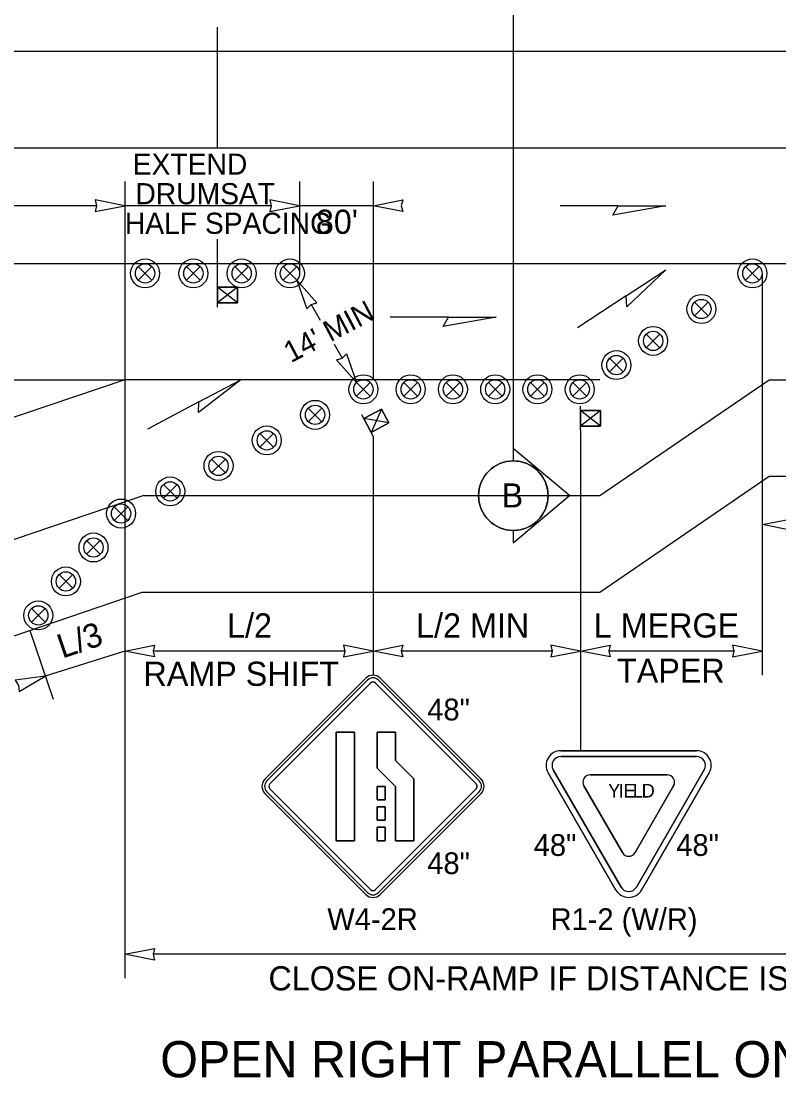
# Model space of a CAD drawing. Extents: x 99999 to 100116, y 99995 to 100013.
# Drawn here: x 100050.259 to 100052.769, y 100004.799 to 100008.298 of the extents above; entities that cross this region are included whole.
import ezdxf

# ---------------------------------------------------------------- set-up
doc = ezdxf.new("R2010")
doc.units = 0
for name, color, linetype in [('RD_MK_LineEdgeYellow', 7, 'Continuous'), ('RD_MK_LineLane', 7, 'Continuous'), ('SH_DE_DetailHeading2Text', 7, 'Continuous'), ('SH_GI_SectionCut', 7, 'Continuous'), ('TR_SN_ConstructionSigns', 7, 'Continuous'), ('TR_WZ_PortableSignMount5ftMinBlk-Org', 7, 'Continuous'), ('TR_WZ_PortableSignMount5ftMinRed-Wht', 7, 'Continuous'), ('TR_WZ_TrafficSafetyDrum', 7, 'Continuous'), ('TR_WZ_WorkZoneDetails', 7, 'Continuous'), ('TR_WZ_WorkZoneTextCurrent', 7, 'Continuous')]:
    doc.layers.add(name, color=color, linetype=linetype)

msp = doc.modelspace()

# ---------------------------------------------------------------- linework, layer by layer
at = {"layer": 'RD_MK_LineEdgeYellow'}
for p, q in [((100048.195, 100007.8789), (100055.43, 100007.8789)), ((100052.1758, 100006.7269), (100052.7368, 100007.1109)), ((100052.7368, 100007.1109), (100055.43, 100007.1109)), ((100050.6655, 100006.7269), (100048.195, 100005.8927)), ((100050.6655, 100006.7269), (100052.1758, 100006.7269))]:
    msp.add_line(p, q, dxfattribs=at)
at = {"layer": 'RD_MK_LineLane'}
for points in [[(100055.43, 100007.4949), (100048.195, 100007.4949)], [(100052.1758, 100007.1109), (100050.6024, 100007.1109)]]:
    msp.add_lwpolyline(points, dxfattribs=at)
at = {"layer": 'SH_GI_SectionCut'}
for p, q in [((100051.8894, 100008.3179), (100051.8894, 100006.8828)), ((100051.8894, 100006.8828), (100051.8894, 100006.8421)), ((100052.0755, 100006.7269), (100051.8894, 100006.8828)), ((100051.8894, 100006.571), (100052.0755, 100006.7269)), ((100051.8894, 100006.6117), (100051.8894, 100006.571))]:
    msp.add_line(p, q, dxfattribs=at)
msp.add_circle((100051.8894, 100006.7269), 0.1152, dxfattribs=at)
for start, end in [(0, 269.9978), (269.9978, 90.0022), (269.9978, 0)]:
    msp.add_arc((100051.8894, 100006.7269), 0.1152, start, end, dxfattribs=at)
at = {"layer": 'TR_SN_ConstructionSigns'}
for p, q in [((100051.4008, 100006.122), (100051.0667, 100005.7879)), ((100051.4067, 100006.1161), (100051.0726, 100005.7819)), ((100051.0826, 100005.772), (100051.4167, 100006.1061)), ((100051.4326, 100006.1061), (100051.7667, 100005.772)), ((100051.7766, 100005.7819), (100051.4425, 100006.1161)), ((100051.7826, 100005.7879), (100051.4485, 100006.122)), ((100051.303, 100005.944), (100051.3634, 100005.944)), ((100051.303, 100005.584), (100051.303, 100005.944)), ((100051.3634, 100005.944), (100051.303, 100005.944)), ((100051.303, 100005.944), (100051.303, 100005.584)), ((100051.3634, 100005.944), (100051.3634, 100005.584)), ((100051.3634, 100005.584), (100051.3634, 100005.944)), ((100051.4387, 100005.944), (100051.4992, 100005.944)), ((100051.4387, 100005.8245), (100051.4387, 100005.944)), ((100051.4992, 100005.944), (100051.4387, 100005.944)), ((100051.4387, 100005.944), (100051.4387, 100005.8245)), ((100051.4992, 100005.944), (100051.4992, 100005.8496)), ((100051.4992, 100005.8496), (100051.4992, 100005.944)), ((100052.4966, 100005.8822), (100052.0469, 100005.8822)), ((100052.0469, 100005.8627), (100052.0469, 100005.8629)), ((100052.0469, 100005.8629), (100052.2718, 100005.8629)), ((100052.2718, 100005.8629), (100052.0469, 100005.8629)), ((100052.0469, 100005.8629), (100052.0469, 100005.8627)), ((100051.4992, 100005.764), (100051.4387, 100005.8245)), ((100051.4387, 100005.8245), (100051.4992, 100005.764)), ((100051.4992, 100005.8496), (100051.5596, 100005.7891)), ((100051.5596, 100005.7891), (100051.4992, 100005.8496)), ((100052.2465, 100005.4302), (100052.0216, 100005.8189)), ((100052.0216, 100005.8189), (100052.2465, 100005.4302)), ((100052.5219, 100005.8189), (100052.2971, 100005.4303)), ((100052.2971, 100005.4303), (100052.5219, 100005.8189)), ((100051.5596, 100005.7891), (100051.5596, 100005.584)), ((100051.5596, 100005.584), (100051.5596, 100005.7891)), ((100052.2296, 100005.4205), (100052.0048, 100005.8091)), ((100052.0048, 100005.8091), (100052.2296, 100005.4205)), ((100052.2718, 100005.802), (100052.144, 100005.802)), ((100052.144, 100005.802), (100052.2718, 100005.802)), ((100052.3995, 100005.802), (100052.2718, 100005.802)), ((100052.2718, 100005.802), (100052.3995, 100005.802)), ((100052.5387, 100005.8091), (100052.3139, 100005.4205)), ((100052.3139, 100005.4205), (100052.5387, 100005.8091)), ((100051.4167, 100005.422), (100051.0826, 100005.7561)), ((100051.7667, 100005.7561), (100051.4326, 100005.422)), ((100051.4387, 100005.764), (100051.4654, 100005.764)), ((100051.4387, 100005.719), (100051.4387, 100005.764)), ((100051.4654, 100005.764), (100051.4387, 100005.764)), ((100051.4387, 100005.764), (100051.4387, 100005.719)), ((100051.4654, 100005.764), (100051.4654, 100005.719)), ((100051.4654, 100005.719), (100051.4654, 100005.764)), ((100051.4992, 100005.584), (100051.4992, 100005.764)), ((100051.4992, 100005.764), (100051.4992, 100005.584)), ((100052.1229, 100005.7654), (100052.2507, 100005.5445)), ((100052.2507, 100005.5445), (100052.1229, 100005.7654)), ((100052.2928, 100005.5445), (100052.4206, 100005.7654)), ((100052.4206, 100005.7654), (100052.2928, 100005.5445)), ((100051.0667, 100005.7402), (100051.4008, 100005.4061)), ((100051.0726, 100005.7462), (100051.4067, 100005.412)), ((100051.4654, 100005.719), (100051.4387, 100005.719)), ((100051.4387, 100005.719), (100051.4654, 100005.719)), ((100051.4425, 100005.412), (100051.7766, 100005.7462)), ((100051.4485, 100005.4061), (100051.7826, 100005.7402)), ((100051.4387, 100005.6965), (100051.4654, 100005.6965)), ((100051.4387, 100005.6515), (100051.4387, 100005.6965)), ((100051.4654, 100005.6965), (100051.4387, 100005.6965)), ((100051.4387, 100005.6965), (100051.4387, 100005.6515)), ((100051.4654, 100005.6965), (100051.4654, 100005.6515)), ((100051.4654, 100005.6515), (100051.4654, 100005.6965)), ((100051.4654, 100005.6515), (100051.4387, 100005.6515)), ((100051.4387, 100005.6515), (100051.4654, 100005.6515)), ((100051.4387, 100005.629), (100051.4654, 100005.629)), ((100051.4387, 100005.584), (100051.4387, 100005.629)), ((100051.4654, 100005.629), (100051.4387, 100005.629)), ((100051.4387, 100005.629), (100051.4387, 100005.584)), ((100051.4654, 100005.629), (100051.4654, 100005.584)), ((100051.4654, 100005.584), (100051.4654, 100005.629)), ((100051.3634, 100005.584), (100051.303, 100005.584)), ((100051.303, 100005.584), (100051.3634, 100005.584)), ((100051.4654, 100005.584), (100051.4387, 100005.584)), ((100051.4387, 100005.584), (100051.4654, 100005.584)), ((100051.5596, 100005.584), (100051.4992, 100005.584)), ((100051.4992, 100005.584), (100051.5596, 100005.584))]:
    msp.add_line(p, q, dxfattribs=at)
for points in [[(100052.0469, 100005.8822), (100052.4966, 100005.8822)], [(100052.2718, 100005.8629), (100052.4966, 100005.8629), (100052.4966, 100005.8627)], [(100052.4966, 100005.8627), (100052.4966, 100005.8629), (100052.2718, 100005.8629)]]:
    msp.add_lwpolyline(points, dxfattribs=at)
for centre, radius, start, end in [((100051.4246, 100006.0982), 0.0338, 45, 135), ((100051.4246, 100006.0982), 0.0253, 45, 135), ((100051.4246, 100006.0982), 0.0113, 45, 135), ((100052.0469, 100005.8335), 0.0487, 90, 210.0517), ((100052.0469, 100005.8335), 0.0487, 90, 210.0517), ((100052.0469, 100005.8335), 0.0292, 90, 210.0517), ((100052.0469, 100005.8335), 0.0292, 90, 210.0517), ((100052.4966, 100005.8335), 0.0487, 329.9522, 90), ((100052.4966, 100005.8335), 0.0487, 329.9522, 90), ((100052.4966, 100005.8335), 0.0292, 329.9522, 90), ((100052.4966, 100005.8335), 0.0292, 329.9522, 90), ((100051.0905, 100005.764), 0.0338, 135, 225), ((100051.7587, 100005.764), 0.0338, 315, 45), ((100052.144, 100005.7776), 0.0244, 90, 210.0513), ((100052.144, 100005.7776), 0.0244, 90, 210.0513), ((100052.3995, 100005.7776), 0.0244, 329.9514, 90), ((100052.3995, 100005.7776), 0.0244, 329.9514, 90), ((100051.0905, 100005.764), 0.0253, 135, 225), ((100051.0905, 100005.764), 0.0113, 135, 225), ((100051.7587, 100005.764), 0.0113, 315, 45), ((100051.7587, 100005.764), 0.0253, 315, 45), ((100052.2718, 100005.5567), 0.0244, 210.0519, 329.9525), ((100052.2718, 100005.5567), 0.0244, 210.0519, 329.9525), ((100051.4246, 100005.4299), 0.0338, 225, 315), ((100051.4246, 100005.4299), 0.0253, 225, 315), ((100051.4246, 100005.4299), 0.0113, 225, 315), ((100052.2718, 100005.4449), 0.0487, 210.0518, 329.9516), ((100052.2718, 100005.4449), 0.0487, 210.0518, 329.9516), ((100052.2718, 100005.4449), 0.0292, 210.0518, 329.9516), ((100052.2718, 100005.4449), 0.0292, 210.0518, 329.9516)]:
    msp.add_arc(centre, radius, start, end, dxfattribs=at)
at = {"layer": 'TR_WZ_PortableSignMount5ftMinBlk-Org'}
for p, q in [((100050.9094, 100007.3509), (100050.9094, 100007.4309)), ((100050.9761, 100007.4169), (100050.9094, 100007.3649)), ((100050.9761, 100007.3649), (100050.9094, 100007.4169)), ((100050.9427, 100007.3909), (100050.9427, 100007.3909)), ((100050.9428, 100007.391), (100050.9428, 100007.391)), ((100051.4528, 100007.0137), (100051.4181, 100006.9365)), ((100051.4246, 100006.9242), (100051.3873, 100006.9949)), ((100051.4771, 100006.9677), (100051.3938, 100006.9825)), ((100051.4354, 100006.9751), (100051.4354, 100006.9751)), ((100051.4355, 100006.9752), (100051.4355, 100006.9752))]:
    msp.add_line(p, q, dxfattribs=at)
for points in [[(100050.9761, 100007.4169), (100050.9761, 100007.3649), (100050.9094, 100007.3649), (100050.9094, 100007.4169)], [(100050.9094, 100007.3649), (100050.9761, 100007.3649), (100050.9761, 100007.4169), (100050.9094, 100007.4169)], [(100051.4528, 100007.0137), (100051.4771, 100006.9677), (100051.4181, 100006.9365), (100051.3938, 100006.9825)], [(100051.4181, 100006.9365), (100051.4771, 100006.9677), (100051.4528, 100007.0137), (100051.3938, 100006.9825)]]:
    msp.add_lwpolyline(points, close=True, dxfattribs=at)
at = {"layer": 'TR_WZ_PortableSignMount5ftMinRed-Wht'}
for p, q in [((100052.1119, 100006.9432), (100052.1119, 100007.0232)), ((100052.1786, 100007.0092), (100052.1119, 100006.9572)), ((100052.1786, 100006.9572), (100052.1119, 100007.0092)), ((100052.1452, 100006.9832), (100052.1452, 100006.9832)), ((100052.1453, 100006.9832), (100052.1453, 100006.9832))]:
    msp.add_line(p, q, dxfattribs=at)
for points in [[(100052.1786, 100007.0092), (100052.1786, 100006.9572), (100052.1119, 100006.9572), (100052.1119, 100007.0092)], [(100052.1119, 100006.9572), (100052.1786, 100006.9572), (100052.1786, 100007.0092), (100052.1119, 100007.0092)]]:
    msp.add_lwpolyline(points, close=True, dxfattribs=at)
at = {"layer": 'TR_WZ_TrafficSafetyDrum'}
for p, q in [((100050.6468, 100007.4855), (100050.692, 100007.4403)), ((100050.692, 100007.4855), (100050.6468, 100007.4403)), ((100050.8068, 100007.4855), (100050.852, 100007.4403)), ((100050.852, 100007.4855), (100050.8068, 100007.4403)), ((100050.9668, 100007.4855), (100051.012, 100007.4403)), ((100051.012, 100007.4855), (100050.9668, 100007.4403)), ((100051.1268, 100007.4855), (100051.172, 100007.4403)), ((100051.172, 100007.4855), (100051.1268, 100007.4403)), ((100052.6589, 100007.4855), (100052.7042, 100007.4403)), ((100052.7042, 100007.4855), (100052.6589, 100007.4403)), ((100052.49, 100007.3676), (100052.5353, 100007.3223)), ((100052.5353, 100007.3676), (100052.49, 100007.3223)), ((100052.33, 100007.262), (100052.3753, 100007.2168)), ((100052.3753, 100007.262), (100052.33, 100007.2168)), ((100052.2084, 100007.1818), (100052.2537, 100007.1365)), ((100052.2537, 100007.1818), (100052.2084, 100007.1365)), ((100051.37, 100007.1015), (100051.4153, 100007.0563)), ((100051.4153, 100007.1015), (100051.37, 100007.0563)), ((100051.5268, 100007.0563), (100051.572, 100007.1015)), ((100051.572, 100007.0563), (100051.5268, 100007.1015)), ((100051.6668, 100007.0563), (100051.712, 100007.1015)), ((100051.712, 100007.0563), (100051.6668, 100007.1015)), ((100051.8068, 100007.0563), (100051.852, 100007.1015)), ((100051.852, 100007.0563), (100051.8068, 100007.1015)), ((100051.9468, 100007.0563), (100051.992, 100007.1015)), ((100051.992, 100007.0563), (100051.9468, 100007.1015)), ((100052.0868, 100007.1015), (100052.132, 100007.0563)), ((100052.132, 100007.1015), (100052.0868, 100007.0563)), ((100051.21, 100007.017), (100051.2553, 100006.9718)), ((100051.2553, 100007.017), (100051.21, 100006.9718)), ((100051.05, 100006.9325), (100051.0953, 100006.8873)), ((100051.0953, 100006.9325), (100051.05, 100006.8873)), ((100050.89, 100006.848), (100050.9353, 100006.8028)), ((100050.9353, 100006.848), (100050.89, 100006.8028)), ((100050.73, 100006.7635), (100050.7753, 100006.7183)), ((100050.7753, 100006.7635), (100050.73, 100006.7183)), ((100050.5673, 100006.6902), (100050.6125, 100006.645)), ((100050.6125, 100006.6902), (100050.5673, 100006.645)), ((100050.4758, 100006.5778), (100050.5211, 100006.5325)), ((100050.5211, 100006.5778), (100050.4758, 100006.5325)), ((100050.3844, 100006.4653), (100050.4296, 100006.4201)), ((100050.4296, 100006.4653), (100050.3844, 100006.4201)), ((100050.2929, 100006.3529), (100050.3382, 100006.3076)), ((100050.3382, 100006.3529), (100050.2929, 100006.3076))]:
    msp.add_line(p, q, dxfattribs=at)
for centre, radius in [((100050.6694, 100007.4629), 0.048), ((100050.6694, 100007.4629), 0.048), ((100050.8294, 100007.4629), 0.048), ((100050.8294, 100007.4629), 0.048), ((100050.9894, 100007.4629), 0.048), ((100050.9894, 100007.4629), 0.048), ((100051.1494, 100007.4629), 0.048), ((100051.1494, 100007.4629), 0.048), ((100052.6815, 100007.4629), 0.048), ((100052.6815, 100007.4629), 0.048), ((100050.6694, 100007.4629), 0.032), ((100050.8294, 100007.4629), 0.032), ((100050.9894, 100007.4629), 0.032), ((100051.1494, 100007.4629), 0.032), ((100052.6815, 100007.4629), 0.032), ((100052.5127, 100007.345), 0.048), ((100052.5127, 100007.345), 0.048), ((100052.5127, 100007.345), 0.032), ((100052.3527, 100007.2394), 0.048), ((100052.3527, 100007.2394), 0.048), ((100052.3527, 100007.2394), 0.032), ((100052.231, 100007.1592), 0.048), ((100052.231, 100007.1592), 0.048), ((100052.231, 100007.1592), 0.032), ((100051.3927, 100007.0789), 0.048), ((100051.3927, 100007.0789), 0.048), ((100051.5494, 100007.0789), 0.048), ((100051.5494, 100007.0789), 0.048), ((100051.6894, 100007.0789), 0.048), ((100051.6894, 100007.0789), 0.048), ((100051.8294, 100007.0789), 0.048), ((100051.8294, 100007.0789), 0.048), ((100051.9694, 100007.0789), 0.048), ((100051.9694, 100007.0789), 0.048), ((100052.1094, 100007.0789), 0.048), ((100052.1094, 100007.0789), 0.048), ((100051.3927, 100007.0789), 0.032), ((100051.5494, 100007.0789), 0.032), ((100051.6894, 100007.0789), 0.032), ((100051.8294, 100007.0789), 0.032), ((100051.9694, 100007.0789), 0.032), ((100052.1094, 100007.0789), 0.032), ((100051.2327, 100006.9944), 0.048), ((100051.2327, 100006.9944), 0.048), ((100051.2327, 100006.9944), 0.032), ((100051.0727, 100006.9099), 0.048), ((100051.0727, 100006.9099), 0.048), ((100051.0727, 100006.9099), 0.032), ((100050.9127, 100006.8254), 0.048), ((100050.9127, 100006.8254), 0.048), ((100050.9127, 100006.8254), 0.032), ((100050.7527, 100006.7409), 0.048), ((100050.7527, 100006.7409), 0.048), ((100050.7527, 100006.7409), 0.032), ((100050.5899, 100006.6676), 0.048), ((100050.5899, 100006.6676), 0.048), ((100050.5899, 100006.6676), 0.032), ((100050.4985, 100006.5552), 0.048), ((100050.4985, 100006.5552), 0.048), ((100050.4985, 100006.5552), 0.032), ((100050.407, 100006.4427), 0.048), ((100050.407, 100006.4427), 0.048), ((100050.407, 100006.4427), 0.032), ((100050.3156, 100006.3303), 0.048), ((100050.3156, 100006.3303), 0.048), ((100050.3156, 100006.3303), 0.032)]:
    msp.add_circle(centre, radius, dxfattribs=at)
at = {"layer": 'TR_WZ_WorkZoneDetails'}
for p, q in [((100050.9094, 100007.8789), (100050.9094, 100008.2789)), ((100048.195, 100008.1989), (100055.43, 100008.1989)), ((100050.6024, 100007.7669), (100050.6024, 100005.1282)), ((100051.1814, 100007.7669), (100051.1814, 100007.4629)), ((100051.4246, 100007.7669), (100051.4246, 100007.1109)), ((100050.5087, 100007.6869), (100048.2887, 100007.6869)), ((100051.0876, 100007.6869), (100050.6024, 100007.6869)), ((100051.4246, 100007.6869), (100051.1814, 100007.6869)), ((100052.2374, 100007.6869), (100052.0446, 100007.6869)), ((100050.9094, 100007.4309), (100050.9094, 100007.5759)), ((100052.7135, 100007.4629), (100052.7135, 100006.1319)), ((100051.2193, 100007.3594), (100051.2495, 100007.3076)), ((100052.2634, 100007.3883), (100052.1024, 100007.2821)), ((100051.6748, 100007.3183), (100051.4819, 100007.3183)), ((100051.2958, 100007.2286), (100051.3227, 100007.1825)), ((100049.2533, 100007.1109), (100050.6024, 100007.1109)), ((100050.6024, 100007.1109), (100049.2943, 100006.6692)), ((100050.8477, 100007.0375), (100050.6772, 100006.9474)), ((100052.1119, 100006.9432), (100052.1119, 100005.8822)), ((100051.4246, 100006.9242), (100051.4246, 100006.1319)), ((100052.1758, 100006.4069), (100052.7368, 100006.7909)), ((100052.7368, 100006.7909), (100055.43, 100006.7909)), ((100048.195, 100005.5689), (100050.6601, 100006.4069)), ((100050.6601, 100006.4069), (100052.1758, 100006.4069)), ((100050.2871, 100006.2801), (100050.3643, 100006.0529)), ((100050.6024, 100006.2119), (100050.3386, 100006.1286)), ((100051.3309, 100006.2119), (100050.6962, 100006.2119)), ((100052.0181, 100006.2119), (100051.5184, 100006.2119)), ((100052.6198, 100006.2119), (100052.2056, 100006.2119)), ((100054.3691, 100005.2082), (100050.6962, 100005.2082))]:
    msp.add_line(p, q, dxfattribs=at)
for points in [[(100050.6024, 100007.6869), (100050.5041, 100007.7062), (100050.5087, 100007.6869), (100050.5041, 100007.6676)], [(100051.1814, 100007.6869), (100051.0831, 100007.7062), (100051.0876, 100007.6869), (100051.0831, 100007.6676)], [(100051.4246, 100007.6869), (100051.5229, 100007.7062), (100051.5184, 100007.6869), (100051.5229, 100007.6676)], [(100052.3947, 100007.6869), (100052.2196, 100007.6561), (100052.2374, 100007.6869)], [(100052.3947, 100007.4749), (100052.2655, 100007.3527), (100052.2634, 100007.3883)], [(100051.172, 100007.4403), (100051.2052, 100007.3458), (100051.2195, 100007.3595), (100051.2385, 100007.3654)], [(100051.8321, 100007.3183), (100051.657, 100007.2875), (100051.6748, 100007.3183)], [(100051.37, 100007.1015), (100051.3036, 100007.1765), (100051.3225, 100007.1823), (100051.3368, 100007.196)], [(100050.9868, 100007.1109), (100050.8464, 100007.0019), (100050.8477, 100007.0375)], [(100052.7135, 100006.6309), (100052.8118, 100006.6502), (100052.8072, 100006.6309), (100052.8118, 100006.6116)], [(100050.6024, 100006.2119), (100050.7007, 100006.2312), (100050.6962, 100006.2119), (100050.7007, 100006.1926)], [(100051.4246, 100006.2119), (100051.3263, 100006.2312), (100051.3309, 100006.2119), (100051.3263, 100006.1926)], [(100051.4246, 100006.2119), (100051.5229, 100006.2312), (100051.5184, 100006.2119), (100051.5229, 100006.1926)], [(100052.1119, 100006.2119), (100052.0136, 100006.2312), (100052.0181, 100006.2119), (100052.0136, 100006.1926)], [(100052.1119, 100006.2119), (100052.2102, 100006.2312), (100052.2056, 100006.2119), (100052.2102, 100006.1926)], [(100052.7135, 100006.2119), (100052.6152, 100006.2312), (100052.6198, 100006.2119), (100052.6152, 100006.1926)], [(100050.3386, 100006.1286), (100050.2393, 100006.1152), (100050.2498, 100006.0985), (100050.2517, 100006.0787)], [(100050.6024, 100005.2082), (100050.7007, 100005.2275), (100050.6962, 100005.2082), (100050.7007, 100005.1889)]]:
    msp.add_lwpolyline(points, close=True, dxfattribs=at)

# ---------------------------------------------------------------- texts
at = {"layer": 'SH_DE_DetailHeading2Text'}
msp.add_text('OPEN RIGHT PARALLEL ON-RAMP DETAIL', height=0.12, rotation=360, dxfattribs=at).set_placement((100050.7196, 100004.8003))
at = {"layer": 'SH_GI_SectionCut'}
msp.add_text('B', height=0.08, rotation=359.99, dxfattribs=at).set_placement((100051.8507, 100006.6876))
at = {"layer": 'TR_SN_ConstructionSigns'}
for s, p in [('48"', (100051.6044, 100005.9826)), ('48"', (100052.4295, 100005.5337)), ('48"', (100051.6044, 100005.4735)), ('R1-2 (W/R)', (100052.013, 100005.2882)), ('W4-2R', (100051.2732, 100005.2882))]:
    msp.add_text(s, height=0.072, rotation=360, dxfattribs=at).set_placement(p)
for s, height, p in [('Y', 0.045, (100052.2036, 100005.7271)), ('I', 0.045, (100052.2387, 100005.7271)), ('E', 0.045, (100052.2549, 100005.7271)), ('L', 0.045, (100052.2855, 100005.7271)), ('D', 0.045, (100052.3147, 100005.7271)), ('48"', 0.072, (100051.9571, 100005.5337))]:
    msp.add_text(s, height=height, dxfattribs=at).set_placement(p)
at = {"layer": 'TR_WZ_WorkZoneTextCurrent'}
for s, height, p in [(' EXTEND', 0.07, (100050.6024, 100007.7899)), ('DRUMS', 0.07, (100050.6374, 100007.6919)), ('AT', 0.07, (100050.9802, 100007.6919)), ("80'", 0.08, (100051.2353, 100007.5939)), ('HALF SPACING', 0.07, (100050.6024, 100007.5939)), ('L/2', 0.08, (100050.9411, 100006.2569)), ('L/2 MIN', 0.08, (100051.5674, 100006.2569)), ('L MERGE', 0.08, (100052.1561, 100006.2569)), ('RAMP SHIFT', 0.08, (100050.6641, 100006.0969)), ('TAPER', 0.08, (100052.2332, 100006.1069)), ('CLOSE ON-RAMP IF DISTANCE IS NOT AVAILABLE', 0.08, (100051.0782, 100005.0882))]:
    msp.add_text(s, height=height, dxfattribs=at).set_placement(p)
for s, height, rotation, p in [("14' MIN", 0.07, 27.8392, (100051.1526, 100007.1652)), ('L/3', 0.08, 18.775, (100050.3951, 100006.1869))]:
    msp.add_text(s, height=height, rotation=rotation, dxfattribs=at).set_placement(p)

doc.saveas('drawing.dxf')
